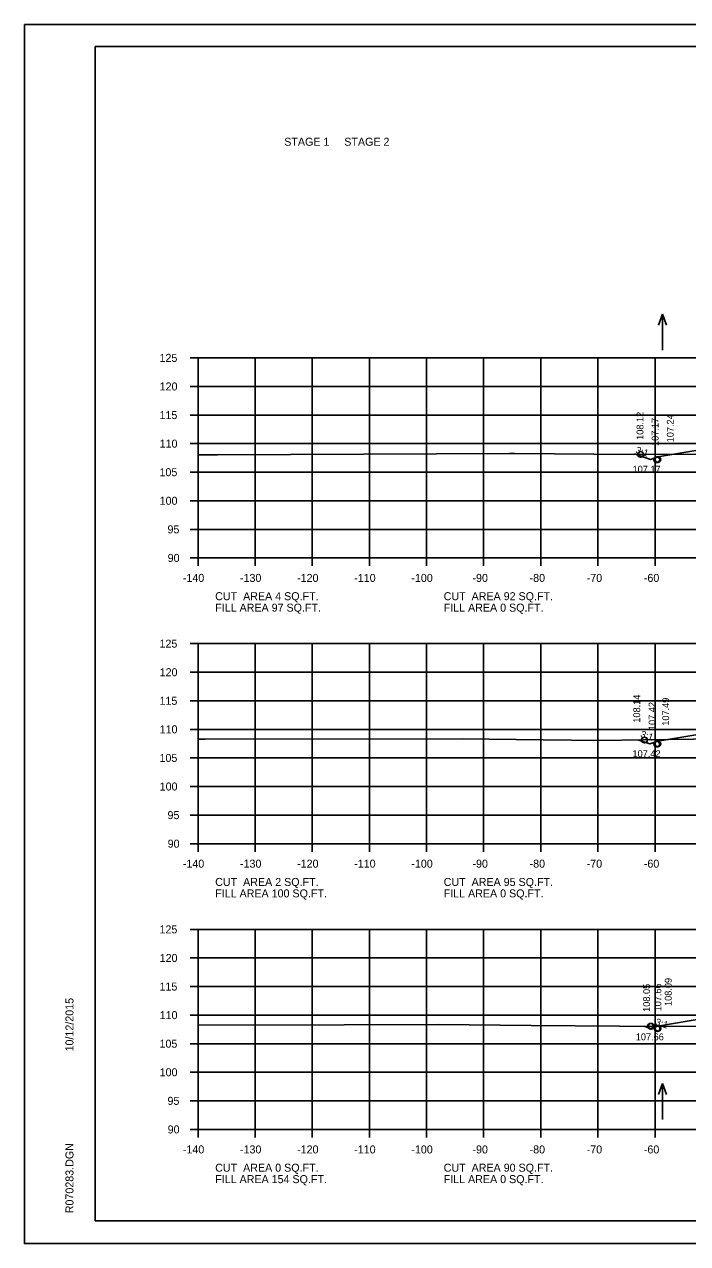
# Model space of a CAD drawing. Extents: x 1175611 to 1176402, y -433344 to -416213.
# Drawn here: x 1175610.6 to 1175726.7, y -426090 to -425876.7 of the extents above; entities that cross this region are included whole.
import ezdxf

# ---------------------------------------------------------------- set-up
doc = ezdxf.new("R2010")
doc.units = 0
for name, color, linetype in [('Default', 7, 'Continuous'), ('R_Axis', 7, 'Continuous'), ('R_Axis Annot', 7, 'Continuous'), ('R_Border', 7, 'Continuous'), ('R_Exist Surface', 7, 'Continuous'), ('R_Fin Surface', 7, 'Continuous'), ('R_Grid', 7, 'Continuous'), ('R_No Plot', 7, 'Continuous'), ('R_Water Annot', 7, 'Continuous'), ('R_Xsect Elev', 7, 'Continuous'), ('R_Xsect Slope', 7, 'Continuous')]:
    doc.layers.add(name, color=color, linetype=linetype)

msp = doc.modelspace()

# ---------------------------------------------------------------- linework, layer by layer
at = {"layer": 'R_Axis'}
for p, q in [((1175639.57, -425935.06), (1175640.97, -425935.06)), ((1175640.97, -425970.06), (1175640.97, -425935.06)), ((1175639.57, -425940.06), (1175640.97, -425940.06)), ((1175639.57, -425945.06), (1175640.97, -425945.06)), ((1175639.57, -425950.06), (1175640.97, -425950.06)), ((1175639.57, -425955.06), (1175640.97, -425955.06)), ((1175639.57, -425960.06), (1175640.97, -425960.06)), ((1175639.57, -425965.06), (1175640.97, -425965.06)), ((1175639.57, -425970.06), (1175640.97, -425970.06)), ((1175640.97, -425970.06), (1175920.97, -425970.06)), ((1175640.97, -425971.46), (1175640.97, -425970.06)), ((1175650.97, -425971.46), (1175650.97, -425970.06)), ((1175660.97, -425971.46), (1175660.97, -425970.06)), ((1175670.97, -425971.46), (1175670.97, -425970.06)), ((1175680.97, -425971.46), (1175680.97, -425970.06)), ((1175690.97, -425971.46), (1175690.97, -425970.06)), ((1175700.97, -425971.46), (1175700.97, -425970.06)), ((1175710.97, -425971.46), (1175710.97, -425970.06)), ((1175720.97, -425971.46), (1175720.97, -425970.06)), ((1175639.57, -425985.06), (1175640.97, -425985.06)), ((1175640.97, -426020.06), (1175640.97, -425985.06)), ((1175639.57, -425990.06), (1175640.97, -425990.06)), ((1175639.57, -425995.06), (1175640.97, -425995.06)), ((1175639.57, -426000.06), (1175640.97, -426000.06)), ((1175639.57, -426005.06), (1175640.97, -426005.06)), ((1175639.57, -426010.06), (1175640.97, -426010.06)), ((1175639.57, -426015.06), (1175640.97, -426015.06)), ((1175639.57, -426020.06), (1175640.97, -426020.06)), ((1175640.97, -426020.06), (1175920.97, -426020.06)), ((1175640.97, -426021.46), (1175640.97, -426020.06)), ((1175650.97, -426021.46), (1175650.97, -426020.06)), ((1175660.97, -426021.46), (1175660.97, -426020.06)), ((1175670.97, -426021.46), (1175670.97, -426020.06)), ((1175680.97, -426021.46), (1175680.97, -426020.06)), ((1175690.97, -426021.46), (1175690.97, -426020.06)), ((1175700.97, -426021.46), (1175700.97, -426020.06)), ((1175710.97, -426021.46), (1175710.97, -426020.06)), ((1175720.97, -426021.46), (1175720.97, -426020.06)), ((1175639.57, -426035.06), (1175640.97, -426035.06)), ((1175640.97, -426070.06), (1175640.97, -426035.06)), ((1175639.57, -426040.06), (1175640.97, -426040.06)), ((1175639.57, -426045.06), (1175640.97, -426045.06)), ((1175639.57, -426050.06), (1175640.97, -426050.06)), ((1175639.57, -426055.06), (1175640.97, -426055.06)), ((1175639.57, -426060.06), (1175640.97, -426060.06)), ((1175639.57, -426065.06), (1175640.97, -426065.06)), ((1175639.57, -426070.06), (1175640.97, -426070.06)), ((1175640.97, -426070.06), (1175920.97, -426070.06)), ((1175640.97, -426071.46), (1175640.97, -426070.06)), ((1175650.97, -426071.46), (1175650.97, -426070.06)), ((1175660.97, -426071.46), (1175660.97, -426070.06)), ((1175670.97, -426071.46), (1175670.97, -426070.06)), ((1175680.97, -426071.46), (1175680.97, -426070.06)), ((1175690.97, -426071.46), (1175690.97, -426070.06)), ((1175700.97, -426071.46), (1175700.97, -426070.06)), ((1175710.97, -426071.46), (1175710.97, -426070.06)), ((1175720.97, -426071.46), (1175720.97, -426070.06))]:
    msp.add_line(p, q, dxfattribs=at)
at = {"layer": 'R_Border'}
for p, q in [((1175622.97, -425880.6), (1175939.15, -425880.6)), ((1175622.97, -426086.06), (1175622.97, -425880.6)), ((1175622.97, -426086.06), (1175622.97, -426086.06)), ((1175939.15, -426086.06), (1175622.97, -426086.06))]:
    msp.add_line(p, q, dxfattribs=at)
at = {"layer": 'R_Exist Surface'}
for points in [[(1175640.97, -425952.01), (1175644.39, -425952), (1175695.49, -425951.8), (1175696.41, -425951.8), (1175717.19, -425951.94), (1175731.15, -425951.93)], [(1175640.97, -426001.79), (1175642.22, -426001.79), (1175687.22, -426001.74), (1175701.36, -426001.91), (1175711.32, -426002.02), (1175718.94, -426001.92), (1175758.39, -426001.35)], [(1175640.97, -426051.84), (1175666.56, -426051.75), (1175683, -426051.71), (1175699.31, -426051.9), (1175714.77, -426052), (1175729.57, -426052.04)]]:
    msp.add_lwpolyline(points, dxfattribs=at)
at = {"layer": 'R_Fin Surface'}
for points in [[(1175717.35, -425951.87), (1175720.19, -425952.82), (1175721.47, -425952.4), (1175735.2, -425950.11), (1175743.47, -425948.73), (1175749.47, -425948.49), (1175751.47, -425948.45), (1175780.97, -425947.86), (1175810.47, -425948.45), (1175812.47, -425948.49), (1175818.47, -425948.73), (1175826.75, -425950.11), (1175840.47, -425952.4), (1175841.77, -425952.83), (1175842.18, -425952.69)], [(1175717.96, -426001.91), (1175720.08, -426002.61), (1175721.47, -426002.15), (1175735.2, -425999.86), (1175743.47, -425998.48), (1175749.47, -425998.24), (1175751.47, -425998.2), (1175780.97, -425997.61), (1175810.47, -425998.2), (1175812.47, -425998.24), (1175818.47, -425998.48), (1175826.75, -425999.86), (1175840.47, -426002.15), (1175843.45, -426003.14), (1175844.66, -426003.54), (1175845.9, -426003.13)], [(1175719.01, -426052.01), (1175720.17, -426052.4), (1175721.47, -426051.97), (1175735.2, -426049.68), (1175743.47, -426048.3), (1175749.47, -426048.06), (1175751.47, -426048.02), (1175780.97, -426047.43), (1175810.47, -426048.02), (1175812.47, -426048.06), (1175818.47, -426048.3), (1175826.75, -426049.68), (1175840.47, -426051.97), (1175847.39, -426054.32)]]:
    msp.add_lwpolyline(points, dxfattribs=at)
at = {"layer": 'R_Grid'}
for p, q in [((1175640.97, -425935.06), (1175920.97, -425935.06)), ((1175640.97, -425970.06), (1175640.97, -425935.06)), ((1175650.97, -425970.06), (1175650.97, -425935.06)), ((1175660.97, -425970.06), (1175660.97, -425935.06)), ((1175670.97, -425970.06), (1175670.97, -425935.06)), ((1175680.97, -425970.06), (1175680.97, -425935.06)), ((1175690.97, -425970.06), (1175690.97, -425935.06)), ((1175700.97, -425970.06), (1175700.97, -425935.06)), ((1175710.97, -425970.06), (1175710.97, -425935.06)), ((1175720.97, -425970.06), (1175720.97, -425935.06)), ((1175640.97, -425940.06), (1175920.97, -425940.06)), ((1175640.97, -425945.06), (1175920.97, -425945.06)), ((1175640.97, -425950.06), (1175920.97, -425950.06)), ((1175640.97, -425955.06), (1175920.97, -425955.06)), ((1175640.97, -425960.06), (1175920.97, -425960.06)), ((1175640.97, -425965.06), (1175920.97, -425965.06)), ((1175640.97, -425970.06), (1175920.97, -425970.06)), ((1175640.97, -425985.06), (1175920.97, -425985.06)), ((1175640.97, -426020.06), (1175640.97, -425985.06)), ((1175650.97, -426020.06), (1175650.97, -425985.06)), ((1175660.97, -426020.06), (1175660.97, -425985.06)), ((1175670.97, -426020.06), (1175670.97, -425985.06)), ((1175680.97, -426020.06), (1175680.97, -425985.06)), ((1175690.97, -426020.06), (1175690.97, -425985.06)), ((1175700.97, -426020.06), (1175700.97, -425985.06)), ((1175710.97, -426020.06), (1175710.97, -425985.06)), ((1175720.97, -426020.06), (1175720.97, -425985.06)), ((1175640.97, -425990.06), (1175920.97, -425990.06)), ((1175640.97, -425995.06), (1175920.97, -425995.06)), ((1175640.97, -426000.06), (1175920.97, -426000.06)), ((1175640.97, -426005.06), (1175920.97, -426005.06)), ((1175640.97, -426010.06), (1175920.97, -426010.06)), ((1175640.97, -426015.06), (1175920.97, -426015.06)), ((1175640.97, -426020.06), (1175920.97, -426020.06)), ((1175640.97, -426035.06), (1175920.97, -426035.06)), ((1175640.97, -426070.06), (1175640.97, -426035.06)), ((1175650.97, -426070.06), (1175650.97, -426035.06)), ((1175660.97, -426070.06), (1175660.97, -426035.06)), ((1175670.97, -426070.06), (1175670.97, -426035.06)), ((1175680.97, -426070.06), (1175680.97, -426035.06)), ((1175690.97, -426070.06), (1175690.97, -426035.06)), ((1175700.97, -426070.06), (1175700.97, -426035.06)), ((1175710.97, -426070.06), (1175710.97, -426035.06)), ((1175720.97, -426070.06), (1175720.97, -426035.06)), ((1175640.97, -426040.06), (1175920.97, -426040.06)), ((1175640.97, -426045.06), (1175920.97, -426045.06)), ((1175640.97, -426050.06), (1175920.97, -426050.06)), ((1175640.97, -426055.06), (1175920.97, -426055.06)), ((1175640.97, -426060.06), (1175920.97, -426060.06)), ((1175640.97, -426065.06), (1175920.97, -426065.06)), ((1175640.97, -426070.06), (1175920.97, -426070.06))]:
    msp.add_line(p, q, dxfattribs=at)
at = {"layer": 'R_No Plot'}
for p, q in [((1175610.57, -425876.7), (1175943.91, -425876.7)), ((1175610.57, -426090.04), (1175943.91, -426090.04))]:
    msp.add_line(p, q, dxfattribs=at)
msp.add_lwpolyline([(1175610.57, -425876.7), (1175943.91, -425876.7), (1175943.91, -426090.04), (1175610.57, -426090.04)], close=True, dxfattribs=at)
for centre in [(1175718.45, -425951.94), (1175718.46, -425951.94), (1175718.46, -425951.94), (1175721.29, -425952.88), (1175721.3, -425952.88), (1175721.47, -425952.83), (1175721.47, -425952.83), (1175719.11, -426001.92), (1175719.12, -426001.92), (1175719.12, -426001.92), (1175721.27, -426002.64), (1175721.28, -426002.64), (1175721.47, -426002.57), (1175721.47, -426002.58), (1175720.18, -426052.01), (1175720.18, -426052.01), (1175720.28, -426052.01), (1175721.34, -426052.4), (1175721.44, -426052.4), (1175721.47, -426052.35), (1175721.47, -426052.39)]:
    msp.add_circle(centre, 0.5, dxfattribs=at)
at = {"layer": 'R_Water Annot'}
for p, q in [((1175722.27, -425927.39), (1175721.57, -425929.32)), ((1175722.27, -425933.68), (1175722.27, -425927.39)), ((1175722.27, -425927.39), (1175722.97, -425929.32)), ((1175722.27, -426062.03), (1175721.57, -426063.96)), ((1175722.27, -426068.32), (1175722.27, -426062.03)), ((1175722.27, -426062.03), (1175722.97, -426063.96))]:
    msp.add_line(p, q, dxfattribs=at)

# ---------------------------------------------------------------- texts
at = {"layer": 'Default'}
for s, p in [('STAGE 1     STAGE 2', (1175656.06, -425897.94)), ('CUT  AREA 4 SQ.FT.', (1175643.97, -425977.46)), ('CUT  AREA 92 SQ.FT.', (1175683.97, -425977.46)), ('FILL AREA 97 SQ.FT.', (1175643.97, -425979.46)), ('FILL AREA 0 SQ.FT.', (1175683.97, -425979.46)), ('CUT  AREA 2 SQ.FT.', (1175643.97, -426027.46)), ('CUT  AREA 95 SQ.FT.', (1175683.97, -426027.46)), ('FILL AREA 100 SQ.FT.', (1175643.97, -426029.46)), ('FILL AREA 0 SQ.FT.', (1175683.97, -426029.46)), ('CUT  AREA 0 SQ.FT.', (1175643.97, -426077.46)), ('CUT  AREA 90 SQ.FT.', (1175683.97, -426077.46)), ('FILL AREA 154 SQ.FT.', (1175643.97, -426079.46)), ('FILL AREA 0 SQ.FT.', (1175683.97, -426079.46))]:
    msp.add_text(s, height=1.4, dxfattribs=at).set_placement(p)
at = {"layer": 'R_Axis Annot'}
for s, p in [('125', (1175634.22, -425935.76)), ('120', (1175634.25, -425940.76)), ('115', (1175634.22, -425945.76)), ('110', (1175634.25, -425950.76)), ('105', (1175634.22, -425955.76)), ('100', (1175634.25, -425960.76)), ('95', (1175635.62, -425965.76)), ('90', (1175635.65, -425970.76)), ('-140', (1175638.31, -425974.26)), ('-130', (1175648.31, -425974.26)), ('-120', (1175658.31, -425974.26)), ('-110', (1175668.31, -425974.26)), ('-100', (1175678.31, -425974.26)), ('-90', (1175689.01, -425974.26)), ('-80', (1175699.01, -425974.26)), ('-70', (1175709.01, -425974.26)), ('-60', (1175719.01, -425974.26)), ('125', (1175634.22, -425985.76)), ('120', (1175634.25, -425990.76)), ('115', (1175634.22, -425995.76)), ('110', (1175634.25, -426000.76)), ('105', (1175634.22, -426005.76)), ('100', (1175634.25, -426010.76)), ('95', (1175635.62, -426015.76)), ('90', (1175635.65, -426020.76)), ('-140', (1175638.31, -426024.26)), ('-130', (1175648.31, -426024.26)), ('-120', (1175658.31, -426024.26)), ('-110', (1175668.31, -426024.26)), ('-100', (1175678.31, -426024.26)), ('-90', (1175689.01, -426024.26)), ('-80', (1175699.01, -426024.26)), ('-70', (1175709.01, -426024.26)), ('-60', (1175719.01, -426024.26)), ('125', (1175634.22, -426035.76)), ('120', (1175634.25, -426040.76)), ('115', (1175634.22, -426045.76)), ('110', (1175634.25, -426050.76)), ('105', (1175634.22, -426055.76)), ('100', (1175634.25, -426060.76)), ('95', (1175635.62, -426065.76)), ('90', (1175635.65, -426070.76)), ('-140', (1175638.31, -426074.26)), ('-130', (1175648.31, -426074.26)), ('-120', (1175658.31, -426074.26)), ('-110', (1175668.31, -426074.26)), ('-100', (1175678.31, -426074.26)), ('-90', (1175689.01, -426074.26)), ('-80', (1175699.01, -426074.26)), ('-70', (1175709.01, -426074.26)), ('-60', (1175719.01, -426074.26))]:
    msp.add_text(s, height=1.4, dxfattribs=at).set_placement(p)
at = {"layer": 'R_Border'}
for s, p in [('10/12/2015', (1175619.16, -426056.42)), ('R070283.DGN', (1175619.16, -426084.73))]:
    msp.add_text(s, height=1.4, rotation=90, dxfattribs=at).set_placement(p)
at = {"layer": 'R_Xsect Elev'}
for s, p in [('108.12', (1175718.94, -425949.4)), ('107.24', (1175724.24, -425949.83)), ('107.17', (1175721.59, -425950.47)), ('108.14', (1175718.37, -425998.89)), ('107.49', (1175723.44, -425999.42)), ('107.42', (1175721.06, -426000.18)), ('108.09', (1175723.88, -426048.46)), ('108.05', (1175720.09, -426049.49)), ('107.66', (1175722.06, -426049.42))]:
    msp.add_text(s, height=1.2, rotation=90, dxfattribs=at).set_placement(p)
for s, p in [('107.17', (1175717.04, -425955.14)), ('107.42', (1175717.03, -426004.92)), ('107.66', (1175717.6, -426054.46))]:
    msp.add_text(s, height=1.2, dxfattribs=at).set_placement(p)
at = {"layer": 'R_Xsect Slope'}
for p in [(1175717.48, -425951.66), (1175718.32, -426001.37), (1175720.92, -426051.73)]:
    msp.add_text('3:1', height=1.2, rotation=341.5651, dxfattribs=at).set_placement(p)

doc.saveas('drawing.dxf')
